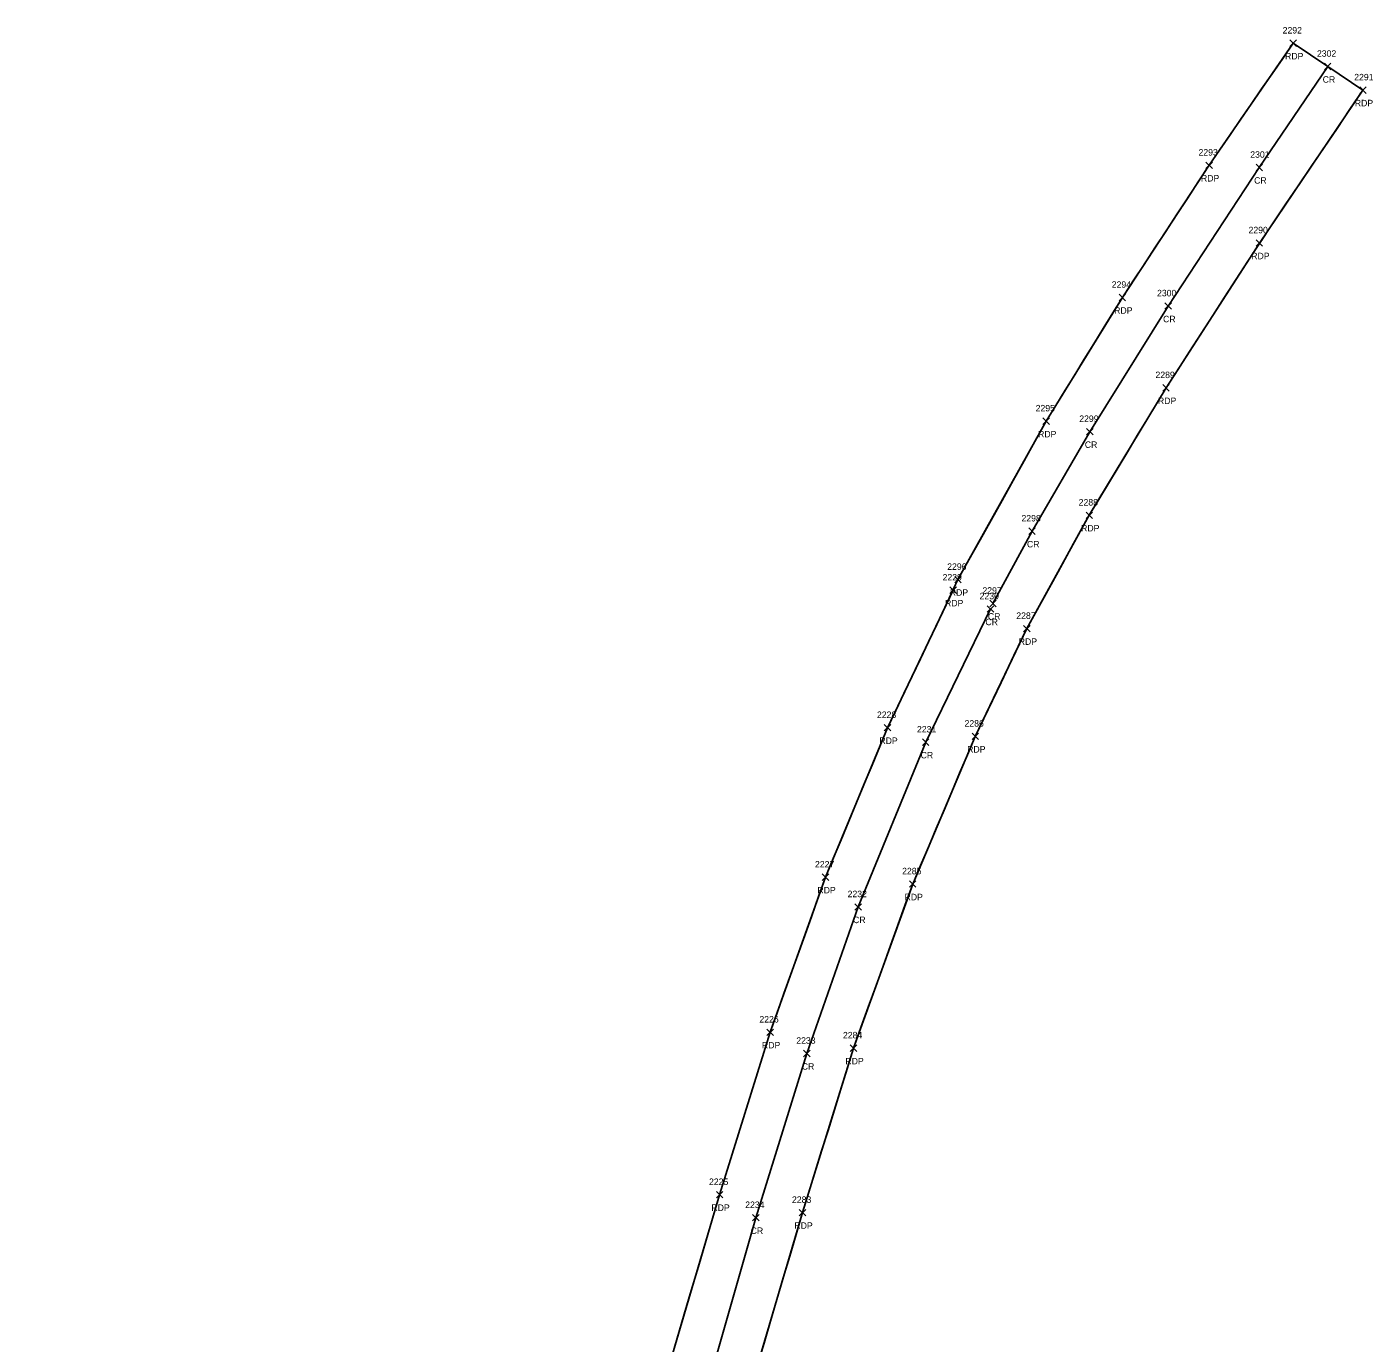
# Model space of a CAD drawing. Extents: x 1638344 to 1639591, y 610835 to 612202.
# Drawn here: x 1639176.4 to 1639591.4, y 611796.2 to 612202 of the extents above; entities that cross this region are included whole.
import ezdxf

# ---------------------------------------------------------------- set-up
doc = ezdxf.new("R2010")
doc.units = 0
for name, color, linetype in [('LSOGP', 7, 'Continuous'), ('P_A', 7, 'Continuous'), ('P_I', 7, 'Continuous'), ('P_TIC', 7, 'Continuous'), ('PET', 7, 'Continuous'), ('PRC', 7, 'Continuous')]:
    doc.layers.add(name, color=color, linetype=linetype)

msp = doc.modelspace()

# ---------------------------------------------------------------- linework, layer by layer
at = {"layer": 'LSOGP'}
msp.add_lwpolyline([(1639401.7, 611789.48), (1639403.67, 611796.18), (1639405.65, 611802.89), (1639407.63, 611809.59), (1639409.61, 611816.29), (1639411.59, 611822.99), (1639413.57, 611829.7), (1639415.55, 611836.4), (1639417.51, 611842.74), (1639419.48, 611849.08), (1639421.44, 611855.42), (1639423.41, 611861.76), (1639425.37, 611868.1), (1639427.34, 611874.44), (1639429.3, 611880.78), (1639431.27, 611887.12), (1639433.55, 611893.45), (1639435.83, 611899.77), (1639438.11, 611906.09), (1639440.39, 611912.42), (1639442.67, 611918.74), (1639444.95, 611925.07), (1639447.23, 611931.39), (1639449.51, 611937.71), (1639451.92, 611943.4), (1639454.34, 611949.1), (1639456.75, 611954.79), (1639459.16, 611960.48), (1639461.57, 611966.17), (1639463.98, 611971.86), (1639466.4, 611977.56), (1639468.81, 611983.25), (1639472.78, 611991.55), (1639476.76, 611999.86), (1639480.74, 612008.16), (1639484.71, 612016.47), (1639489.52, 612025.2), (1639494.33, 612033.94), (1639499.13, 612042.68), (1639503.94, 612051.42), (1639506.9, 612056.33), (1639509.86, 612061.24), (1639512.82, 612066.16), (1639515.79, 612071.07), (1639518.75, 612075.98), (1639521.71, 612080.89), (1639524.67, 612085.81), (1639527.63, 612090.72), (1639531.23, 612096.3), (1639534.82, 612101.88), (1639538.42, 612107.46), (1639542.01, 612113.05), (1639545.61, 612118.63), (1639549.21, 612124.21), (1639552.8, 612129.79), (1639560.39, 612141.27), (1639564.38, 612147.16), (1639568.37, 612153.05), (1639572.36, 612158.95), (1639576.35, 612164.84), (1639580.34, 612170.73), (1639584.33, 612176.63), (1639588.32, 612182.52), (1639577.48, 612189.8), (1639566.82, 612196.97), (1639563.58, 612192.27), (1639560.34, 612187.56), (1639557.09, 612182.86), (1639553.85, 612178.15), (1639550.61, 612173.45), (1639547.37, 612168.74), (1639544.13, 612164.04), (1639540.89, 612159.33), (1639537.54, 612154.23), (1639534.2, 612149.14), (1639530.86, 612144.04), (1639527.51, 612138.95), (1639524.17, 612133.85), (1639520.82, 612128.75), (1639517.48, 612123.66), (1639514.14, 612118.56), (1639511.2, 612113.8), (1639508.27, 612109.04), (1639505.34, 612104.27), (1639502.4, 612099.51), (1639499.47, 612094.74), (1639496.53, 612089.98), (1639493.6, 612085.22), (1639490.67, 612080.45), (1639487.27, 612074.34), (1639483.87, 612068.24), (1639480.47, 612062.13), (1639477.07, 612056.02), (1639473.66, 612049.92), (1639470.26, 612043.81), (1639466.86, 612037.7), (1639463.46, 612031.59), (1639459.46, 612023.01), (1639456.93, 612017.71), (1639454.4, 612012.41), (1639451.87, 612007.11), (1639449.34, 612001.81), (1639446.81, 611996.51), (1639444.28, 611991.21), (1639441.75, 611985.91), (1639439.36, 611980.15), (1639436.97, 611974.39), (1639434.59, 611968.63), (1639432.2, 611962.87), (1639429.81, 611957.11), (1639427.42, 611951.35), (1639425.03, 611945.58), (1639422.64, 611939.82), (1639420.5, 611933.85), (1639418.37, 611927.87), (1639416.23, 611921.89), (1639414.1, 611915.92), (1639411.96, 611909.94), (1639409.82, 611903.96), (1639407.69, 611897.98), (1639405.55, 611892.01), (1639403.6, 611885.75), (1639401.66, 611879.49), (1639399.71, 611873.23), (1639397.76, 611866.97), (1639395.81, 611860.7), (1639393.86, 611854.44), (1639391.91, 611848.18), (1639389.97, 611841.92), (1639387.79, 611834.55), (1639385.61, 611827.18), (1639383.44, 611819.81), (1639381.26, 611812.43), (1639379.08, 611805.06), (1639376.9, 611797.69), (1639374.73, 611790.32)], dxfattribs=at)
at = {"layer": 'P_TIC'}
for points in [[(1639565.82, 612195.97), (1639567.82, 612197.97)], [(1639567.82, 612195.97), (1639565.82, 612197.97)], [(1639576.48, 612188.8), (1639578.47, 612190.8)], [(1639578.47, 612188.8), (1639576.48, 612190.8)], [(1639587.32, 612181.52), (1639589.32, 612183.52)], [(1639589.32, 612181.52), (1639587.32, 612183.52)], [(1639539.89, 612158.33), (1639541.89, 612160.33)], [(1639541.89, 612158.33), (1639539.89, 612160.33)], [(1639555.35, 612157.66), (1639557.35, 612159.66)], [(1639557.35, 612157.66), (1639555.35, 612159.66)], [(1639555.4, 612134.37), (1639557.4, 612136.37)], [(1639557.4, 612134.37), (1639555.4, 612136.37)], [(1639513.14, 612117.56), (1639515.14, 612119.56)], [(1639515.14, 612117.56), (1639513.14, 612119.56)], [(1639527.27, 612114.93), (1639529.27, 612116.92)], [(1639529.27, 612114.93), (1639527.27, 612116.92)], [(1639526.63, 612089.72), (1639528.63, 612091.72)], [(1639528.63, 612089.72), (1639526.63, 612091.72)], [(1639489.67, 612079.45), (1639491.67, 612081.45)], [(1639491.67, 612079.45), (1639489.67, 612081.45)], [(1639503.13, 612076.19), (1639505.13, 612078.19)], [(1639505.13, 612076.19), (1639503.13, 612078.19)], [(1639502.94, 612050.42), (1639504.94, 612052.42)], [(1639504.94, 612050.42), (1639502.94, 612052.42)], [(1639485.3, 612045.51), (1639487.3, 612047.51)], [(1639487.3, 612045.51), (1639485.3, 612047.51)], [(1639460.99, 612027.31), (1639462.99, 612029.31)], [(1639462.99, 612027.31), (1639460.99, 612029.31)], [(1639462.46, 612030.59), (1639464.46, 612032.59)], [(1639464.46, 612030.59), (1639462.46, 612032.59)], [(1639473.26, 612023.23), (1639475.26, 612025.23)], [(1639475.26, 612023.23), (1639473.26, 612025.23)], [(1639472.49, 612021.53), (1639474.49, 612023.53)], [(1639474.49, 612021.53), (1639472.49, 612023.53)], [(1639483.71, 612015.47), (1639485.71, 612017.47)], [(1639485.71, 612015.47), (1639483.71, 612017.47)], [(1639440.75, 611984.91), (1639442.75, 611986.91)], [(1639442.75, 611984.91), (1639440.75, 611986.91)], [(1639467.81, 611982.25), (1639469.81, 611984.25)], [(1639469.81, 611982.25), (1639467.81, 611984.25)], [(1639452.52, 611980.45), (1639454.52, 611982.45)], [(1639454.52, 611980.45), (1639452.52, 611982.45)], [(1639421.64, 611938.82), (1639423.64, 611940.82)], [(1639423.64, 611938.82), (1639421.64, 611940.82)], [(1639448.51, 611936.71), (1639450.51, 611938.71)], [(1639450.51, 611936.71), (1639448.51, 611938.71)], [(1639431.7, 611929.66), (1639433.7, 611931.66)], [(1639433.7, 611929.66), (1639431.7, 611931.66)], [(1639404.55, 611891.01), (1639406.55, 611893.01)], [(1639406.55, 611891.01), (1639404.55, 611893.01)], [(1639415.87, 611884.47), (1639417.87, 611886.47)], [(1639417.87, 611884.47), (1639415.87, 611886.47)], [(1639430.27, 611886.12), (1639432.27, 611888.12)], [(1639432.27, 611886.12), (1639430.27, 611888.12)], [(1639388.97, 611840.92), (1639390.97, 611842.92)], [(1639390.97, 611840.92), (1639388.97, 611842.92)], [(1639400.13, 611833.82), (1639402.13, 611835.82)], [(1639402.13, 611833.82), (1639400.13, 611835.82)], [(1639414.55, 611835.4), (1639416.55, 611837.4)], [(1639416.55, 611835.4), (1639414.55, 611837.4)]]:
    msp.add_lwpolyline(points, dxfattribs=at)
at = {"layer": 'PET'}
for points in [[(1639566.82, 612196.97), (1639540.89, 612159.33), (1639514.14, 612118.56), (1639490.67, 612080.45), (1639463.46, 612031.59)], [(1639189.77, 611341.61), (1639219.88, 611389.38), (1639245.26, 611428.04), (1639265.27, 611462.64), (1639285.72, 611496.98), (1639297.96, 611518.63), (1639312.46, 611545.86), (1639331.24, 611585.47), (1639351.91, 611632.94), (1639369.29, 611681.56), (1639385.15, 611732.94), (1639399.72, 611782.78), (1639415.55, 611836.4), (1639431.27, 611887.12), (1639449.51, 611937.71), (1639468.81, 611983.25), (1639484.71, 612016.47), (1639503.94, 612051.42), (1639527.63, 612090.72), (1639556.4, 612135.37), (1639588.32, 612182.52)], [(1639176.42, 611372.36), (1639193.48, 611398.88), (1639220.96, 611441.47), (1639247.21, 611483.75), (1639268.2, 611519.53), (1639285.57, 611551.38), (1639309.59, 611600.33), (1639328.5, 611645.79), (1639344.08, 611688.67), (1639358.64, 611735.43), (1639372.55, 611782.94), (1639389.97, 611841.92), (1639405.55, 611892.01), (1639422.64, 611939.82), (1639441.75, 611985.91), (1639461.99, 612028.31)]]:
    msp.add_lwpolyline(points, dxfattribs=at)
at = {"layer": 'PRC'}
for points in [[(1639474.26, 612024.23), (1639486.3, 612046.51), (1639504.13, 612077.19), (1639528.27, 612115.93), (1639556.35, 612158.66), (1639577.48, 612189.8)], [(1639473.49, 612022.53), (1639453.52, 611981.45), (1639432.7, 611930.66), (1639416.88, 611885.47), (1639401.13, 611834.82), (1639385.48, 611780.16), (1639369.66, 611726.72), (1639353.84, 611677.52), (1639335.57, 611627.61), (1639314.72, 611580.04), (1639292.65, 611536.14), (1639275.31, 611504.78), (1639250.46, 611462.84), (1639222.36, 611418.19), (1639195.34, 611376.27)]]:
    msp.add_lwpolyline(points, dxfattribs=at)

# ---------------------------------------------------------------- texts
at = {"layer": 'P_A'}
for s, p in [('RDP', (1639564.31, 612191.97)), ('CR', (1639575.91, 612184.8)), ('RDP', (1639585.81, 612177.52)), ('RDP', (1639538.38, 612154.33)), ('CR', (1639554.78, 612153.66)), ('RDP', (1639553.89, 612130.37)), ('RDP', (1639511.62, 612113.56)), ('CR', (1639526.7, 612110.93)), ('RDP', (1639525.12, 612085.72)), ('RDP', (1639488.16, 612075.45)), ('CR', (1639502.57, 612072.19)), ('RDP', (1639501.43, 612046.42)), ('CR', (1639484.74, 612041.51)), ('RDP', (1639459.48, 612023.31)), ('RDP', (1639460.95, 612026.59)), ('CR', (1639472.69, 612019.23)), ('CR', (1639471.92, 612017.53)), ('RDP', (1639482.2, 612011.47)), ('RDP', (1639439.24, 611980.91)), ('RDP', (1639466.3, 611978.25)), ('CR', (1639451.96, 611976.45)), ('RDP', (1639420.13, 611934.82)), ('RDP', (1639447, 611932.71)), ('CR', (1639431.13, 611925.66)), ('RDP', (1639403.04, 611887.01)), ('RDP', (1639428.76, 611882.12)), ('CR', (1639415.31, 611880.47)), ('RDP', (1639387.45, 611836.92)), ('CR', (1639399.56, 611829.82)), ('RDP', (1639413.04, 611831.4))]:
    msp.add_text(s, height=2, dxfattribs=at).set_placement(p)
at = {"layer": 'P_I'}
for s, p in [('2292', (1639563.56, 612199.97)), ('2302', (1639574.14, 612192.8)), ('2291', (1639585.63, 612185.52)), ('2293', (1639537.63, 612162.33)), ('2301', (1639553.58, 612161.66)), ('2290', (1639553.05, 612138.37)), ('2294', (1639510.88, 612121.56)), ('2300', (1639524.84, 612118.93)), ('2289', (1639524.36, 612093.72)), ('2295', (1639487.41, 612083.45)), ('2299', (1639500.86, 612080.19)), ('2288', (1639500.68, 612054.42)), ('2298', (1639483.04, 612049.51)), ('2296', (1639460.15, 612034.59)), ('2229', (1639458.72, 612031.31)), ('2230', (1639470.14, 612025.53)), ('2297', (1639471, 612027.23)), ('2287', (1639481.45, 612019.47)), ('2228', (1639438.49, 611988.91)), ('2286', (1639465.49, 611986.25)), ('2231', (1639450.83, 611984.45)), ('2227', (1639419.38, 611942.82)), ('2285', (1639446.25, 611940.71)), ('2232', (1639429.44, 611933.66)), ('2226', (1639402.24, 611895.01)), ('2233', (1639413.62, 611888.47)), ('2284', (1639428.01, 611890.12)), ('2225', (1639386.71, 611844.92)), ('2234', (1639397.87, 611837.82)), ('2283', (1639412.29, 611839.4))]:
    msp.add_text(s, height=2, dxfattribs=at).set_placement(p)

doc.saveas('drawing.dxf')
